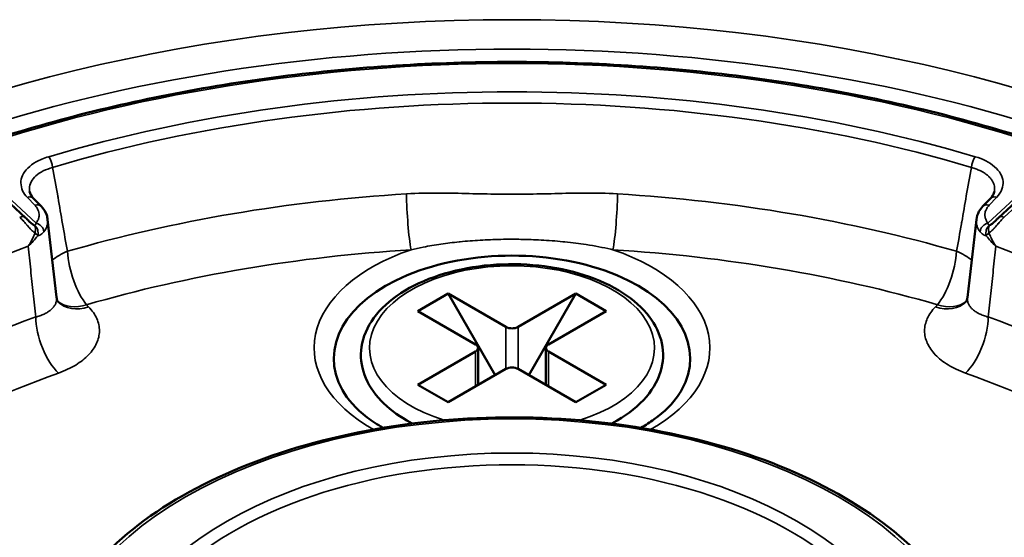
# Model space of a CAD drawing. Header units: millimetres. Extents: x 50 to 3176, y 50 to 2109.
# Tile 358 of 656: x 390 to 413, y 1809 to 1821. Entities that reach past the tile are written whole.
import ezdxf

# ---------------------------------------------------------------- set-up
doc = ezdxf.new("R2010")
doc.units = ezdxf.units.MM
doc.header["$LTSCALE"] = 10
doc.layers.add('Visible (ISO)', color=7, linetype='Continuous', lineweight=50)
doc.layers.add('Visible Narrow (ISO)', color=7, linetype='Continuous', lineweight=35)

msp = doc.modelspace()

# ---------------------------------------------------------------- linework, layer by layer
at = {"layer": 'Visible (ISO)'}
for p, q in [((388.9701, 1817.9483), (390.494, 1816.5306)), ((413.1449, 1816.5306), (414.6688, 1817.9483)), ((390.6802, 1816.9824), (390.8563, 1816.7989)), ((412.7825, 1816.7989), (412.9587, 1816.9824)), ((391.2154, 1814.6778), (391.009, 1816.4903)), ((412.6299, 1816.4903), (412.4234, 1814.6777)), ((400.3345, 1814.7639), (399.6274, 1814.3556)), ((400.3345, 1814.7639), (401.678, 1813.9882)), ((401.4305, 1812.8655), (400.3345, 1814.7639)), ((401.9608, 1813.9882), (403.3043, 1814.7639)), ((403.3043, 1814.7639), (402.2083, 1812.8655)), ((403.3043, 1814.7639), (404.0115, 1814.3556)), ((399.6274, 1814.3556), (400.9709, 1813.58)), ((402.668, 1813.58), (404.0115, 1814.3556)), ((401.0295, 1813.4983), (401.0295, 1812.634)), ((402.6094, 1813.4983), (402.6094, 1812.634)), ((399.6274, 1812.641), (400.9709, 1813.4167)), ((402.668, 1813.4167), (404.0115, 1812.641)), ((400.3345, 1812.2327), (401.678, 1813.0084)), ((401.9608, 1813.0084), (403.3043, 1812.2327)), ((399.6274, 1812.641), (400.3345, 1812.2327)), ((404.0115, 1812.641), (403.3043, 1812.2327)), ((399.4976, 1811.7361), (399.3738, 1811.8076)), ((404.1412, 1811.7361), (404.265, 1811.8076))]:
    msp.add_line(p, q, dxfattribs=at)
for centre, major_axis, ratio, start_param, end_param in [((390.712, 1816.6604), (0.1443, 0.1385), 0.714124, 6.2830954, 6.2831699), ((412.9268, 1816.6604), (-0.1443, 0.1385), 0.714124, 6.2831698, 6.2832356), ((401.8194, 1813.2534), (4.15, 0), 0.5773503, 5.9694574, 9.7385058), ((401.8194, 1814.0699), (-0.2, 0), 0.5773503, 0.7853982, 2.3561945), ((400.8295, 1813.4983), (0.2, 0), 0.5773503, 5.4977871, 7.0685835), ((402.8094, 1813.4983), (-0.2, 0), 0.5773503, 5.4977871, 7.0685835), ((401.8194, 1812.9268), (0.2, 0), 0.5773503, 0.7853982, 2.3561945)]:
    msp.add_ellipse(centre, major_axis=major_axis, ratio=ratio, start_param=start_param, end_param=end_param, dxfattribs=at)
for points, knots in [([(414.726, 1818.0712), (413.1788, 1818.6156), (411.5291, 1819.0615), (408.1026, 1819.7356), (406.3259, 1819.9638), (402.7293, 1820.192), (400.9096, 1820.192), (397.313, 1819.9638), (395.5363, 1819.7356), (392.1097, 1819.0615), (390.4601, 1818.6156), (388.9128, 1818.0712)], [0.2380533, 0.2380533, 0.2380533, 0.2380533, 0.4569913, 0.4569913, 0.6759292, 0.6759292, 0.8948671, 0.8948671, 1.1138051, 1.1138051, 1.332743, 1.332743, 1.332743, 1.332743]), ([(412.9587, 1816.9824), (413.0011, 1817.0265), (413.0276, 1817.0704), (413.0455, 1817.1213), (413.0486, 1817.1335), (413.0506, 1817.1454)], [0, 0, 0, 0, 0.031888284, 0.031888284, 0.042394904, 0.042394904, 0.042394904, 0.042394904]), ([(390.8563, 1816.7989), (390.9145, 1816.7383), (390.9601, 1816.6673), (390.9973, 1816.5581), (391.005, 1816.5242), (391.0089, 1816.4899)], [0, 0, 0, 0, 0.030994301, 0.030994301, 0.044286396, 0.044286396, 0.044286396, 0.044286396]), ([(412.6299, 1816.4899), (412.6373, 1816.5547), (412.6586, 1816.6185), (412.7154, 1816.7201), (412.7465, 1816.7613), (412.7825, 1816.7989)], [0, 0, 0, 0, 0.025117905, 0.025117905, 0.044324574, 0.044324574, 0.044324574, 0.044324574]), ([(390.494, 1816.5306), (390.5181, 1816.5082), (390.5448, 1816.4812), (390.5823, 1816.4448), (390.591, 1816.4366), (390.5999, 1816.4284)], [0, 0, 0, 0, 0.01275351, 0.01275351, 0.016426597, 0.016426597, 0.016426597, 0.016426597]), ([(413.0389, 1816.4284), (413.0535, 1816.4416), (413.0673, 1816.4552), (413.0968, 1816.4842), (413.1124, 1816.4997), (413.1332, 1816.5196), (413.1391, 1816.5252), (413.1449, 1816.5306)], [0, 0, 0, 0, 0.005960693, 0.005960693, 0.013417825, 0.013417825, 0.016476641, 0.016476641, 0.016476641, 0.016476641]), ([(390.5999, 1816.4284), (390.6003, 1816.4281), (390.6006, 1816.4278), (390.6009, 1816.4275), (390.6026, 1816.426), (390.6042, 1816.4245), (390.6059, 1816.423), (390.6108, 1816.4185), (390.6157, 1816.4142), (390.6207, 1816.4099), (390.6223, 1816.4086), (390.6238, 1816.4073), (390.6254, 1816.4059), (390.6301, 1816.4019), (390.635, 1816.398), (390.6399, 1816.3941), (390.6428, 1816.3917), (390.6458, 1816.3894), (390.6489, 1816.3872), (390.6496, 1816.3866), (390.6504, 1816.386), (390.6512, 1816.3855), (390.6574, 1816.3809), (390.6639, 1816.3764), (390.6707, 1816.3721), (390.6771, 1816.3681), (390.6838, 1816.3642), (390.6908, 1816.3607), (390.6956, 1816.3582), (390.7005, 1816.3559), (390.7056, 1816.3537)], [0.46639418, 0.46639418, 0.46639418, 0.46639418, 0.47201322, 0.47201322, 0.47201322, 0.5, 0.5, 0.5, 0.58416484, 0.58416484, 0.58416484, 0.61071, 0.61071, 0.61071, 0.69058377, 0.69058377, 0.69058377, 0.7380618, 0.7380618, 0.7380618, 0.75, 0.75, 0.75, 0.84591907, 0.84591907, 0.84591907, 0.93679911, 0.93679911, 0.93679911, 0.9999999, 0.9999999, 0.9999999, 0.9999999]), ([(412.9332, 1816.3537), (412.9372, 1816.3554), (412.9411, 1816.3572), (412.9449, 1816.3591), (412.9522, 1816.3627), (412.9592, 1816.3666), (412.966, 1816.3708), (412.9731, 1816.3752), (412.9798, 1816.3798), (412.9863, 1816.3844), (412.992, 1816.3886), (412.9975, 1816.3928), (413.0028, 1816.3971), (413.0043, 1816.3983), (413.0058, 1816.3996), (413.0073, 1816.4008), (413.0122, 1816.4048), (413.017, 1816.4089), (413.0218, 1816.4131), (413.0244, 1816.4153), (413.027, 1816.4176), (413.0296, 1816.42), (413.0309, 1816.4211), (413.0321, 1816.4222), (413.0333, 1816.4233), (413.0352, 1816.425), (413.037, 1816.4267), (413.0389, 1816.4284)], [0, 0, 0, 0, 0.04856509, 0.04856509, 0.04856509, 0.14197964, 0.14197964, 0.14197964, 0.24026193, 0.24026193, 0.24026193, 0.32725671, 0.32725671, 0.32725671, 0.35221533, 0.35221533, 0.35221533, 0.43387551, 0.43387551, 0.43387551, 0.47880262, 0.47880262, 0.47880262, 0.5, 0.5, 0.5, 0.53175533, 0.53175533, 0.53175533, 0.53175533]), ([(404.265, 1811.8076), (404.5392, 1811.9659), (404.7722, 1812.1527), (405.1234, 1812.5663), (405.2445, 1812.7926), (405.3521, 1813.2468), (405.3478, 1813.4721), (405.2289, 1813.905), (405.1148, 1814.1119), (404.7852, 1814.5041), (404.5618, 1814.6866), (404.0286, 1815.0031), (403.716, 1815.1354), (403.0388, 1815.3338), (402.6744, 1815.4), (401.9305, 1815.4609), (401.5513, 1815.4559), (400.814, 1815.3756), (400.456, 1815.3003), (399.7953, 1815.0849), (399.4928, 1814.9446), (398.9748, 1814.609), (398.7592, 1814.4135), (398.4486, 1813.9877), (398.3496, 1813.7582), (398.2844, 1813.3044), (398.3088, 1813.0824), (398.4643, 1812.6557), (398.5975, 1812.4518), (398.9387, 1812.0963), (399.1415, 1811.9417), (399.3738, 1811.8076)], [0, 0, 0, 0, 0.329597, 0.329597, 0.649587, 0.649587, 0.9426678, 0.9426678, 1.2372717, 1.2372717, 1.5570047, 1.5570047, 1.8865374, 1.8865374, 2.2152628, 2.2152628, 2.5427006, 2.5427006, 2.8702425, 2.8702425, 3.1992011, 3.1992011, 3.5284079, 3.5284079, 3.8442796, 3.8442796, 4.1343872, 4.1343872, 4.4330871, 4.4330871, 4.712389, 4.712389, 4.712389, 4.712389]), ([(391.2154, 1814.6778), (391.2196, 1814.6413), (391.2305, 1814.6086), (391.2447, 1814.5788), (391.2494, 1814.5725), (391.2494, 1814.5725)], [0, 0, 0, 0, 0.033955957, 0.033955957, 0.055109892, 0.055109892, 0.055109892, 0.055109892]), ([(412.3895, 1814.5724), (412.3895, 1814.5724), (412.3921, 1814.576), (412.4029, 1814.5958), (412.4139, 1814.6223), (412.4214, 1814.6623), (412.4225, 1814.67), (412.4234, 1814.6778)], [0.014339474, 0.014339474, 0.014339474, 0.014339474, 0.030249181, 0.030249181, 0.0622318, 0.0622318, 0.069496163, 0.069496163, 0.069496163, 0.069496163]), ([(397.872, 1812.5139), (397.9911, 1812.3019), (398.1843, 1812.0828), (398.5618, 1811.7955), (398.6848, 1811.7141), (398.819, 1811.6371)], [2.66992238, 2.66992238, 2.66992238, 2.66992238, 3.00530349, 3.00530349, 3.14438171, 3.14438171, 3.14438171, 3.14438171]), ([(404.8199, 1811.6371), (404.9304, 1811.7006), (405.0334, 1811.767), (405.376, 1812.0148), (405.5662, 1812.2086), (405.7219, 1812.4379), (405.7455, 1812.476), (405.7669, 1812.5139)], [4.70959993, 4.70959993, 4.70959993, 4.70959993, 4.82419097, 4.82419097, 5.12404548, 5.12404548, 5.18405926, 5.18405926, 5.18405926, 5.18405926]), ([(412.7697, 1805.5547), (412.7552, 1806.2293), (412.5583, 1806.9012), (411.8204, 1808.1815), (411.2719, 1808.7886), (409.8732, 1809.8779), (409.0176, 1810.3577), (407.092, 1811.1351), (406.022, 1811.4323), (403.7779, 1811.8151), (402.6042, 1811.9009), (400.2702, 1811.8534), (399.1103, 1811.7203), (396.9191, 1811.2477), (395.8883, 1810.9082), (394.0587, 1810.0539), (393.2604, 1809.539), (391.9824, 1808.3819), (391.5015, 1807.7398), (390.9947, 1806.5727), (390.8801, 1806.0643), (390.8692, 1805.5547)], [5.5101301, 5.5101301, 5.5101301, 5.5101301, 5.8189739, 5.8189739, 6.1357224, 6.1357224, 6.4583492, 6.4583492, 6.7813303, 6.7813303, 7.1037921, 7.1037921, 7.4260738, 7.4260738, 7.7486318, 7.7486318, 8.0717032, 8.0717032, 8.3937319, 8.3937319, 8.6270369, 8.6270369, 8.6270369, 8.6270369])]:
    msp.add_open_spline(points, degree=3, knots=knots, dxfattribs=at)
msp.add_open_spline([(390.5882, 1817.1453), (390.5963, 1817.0977), (390.6239, 1817.041), (390.6802, 1816.9824)], degree=3, dxfattribs=at)
at = {"layer": 'Visible Narrow (ISO)'}
for p, q in [((390.7395, 1816.4084), (388.9792, 1818.0459)), ((414.6596, 1818.0459), (412.8994, 1816.4084)), ((413.2811, 1816.5475), (414.805, 1817.9651)), ((390.5359, 1817.0072), (390.7121, 1816.8237)), ((412.9268, 1816.8237), (413.103, 1817.0072)), ((391.9634, 1814.4566), (391.9164, 1814.5055)), ((411.7223, 1814.5055), (411.6754, 1814.4566)), ((401.678, 1813.0084), (401.678, 1813.9882)), ((401.9608, 1813.9882), (401.9608, 1813.0084)), ((400.9709, 1812.6002), (400.9709, 1813.4167)), ((402.668, 1813.4167), (402.668, 1812.6002))]:
    msp.add_line(p, q, dxfattribs=at)
for centre, major_axis in [((401.8194, 1806.0454), (26.1573, 0)), ((401.8194, 1805.6372), (10.7511, 0)), ((401.8194, 1805.6372), (9.3757, 0))]:
    msp.add_ellipse(centre, major_axis=major_axis, ratio=0.5773503, dxfattribs=at)
for centre, major_axis, ratio, start_param, end_param in [((401.8194, 1805.6478), (25.6575, 0), 0.5773503, 6.264668, 9.4432953), ((401.8194, 1805.8821), (24.6727, 0), 0.5773503, 1.0234515, 2.1181411), ((401.8194, 1805.8821), (-23.5269, 0), 0.5773503, 4.2360911, 5.1886869), ((401.8194, 1805.7359), (-23.328, 0), 0.5773503, 4.2360911, 5.1886869), ((391.0325, 1817.7902), (0.0571, -0.1917), 0.3743574, 1.0034236, 2.4695002), ((412.6063, 1817.7902), (0.0571, 0.1917), 0.3743574, 0.6720925, 2.1381691), ((390.5359, 1816.8439), (0.1443, 0.1385), 0.714124, 0, 0.9697687), ((401.8194, 1803.8372), (23.0836, 0), 0.5773503, 1.6774141, 2.0356824), ((399.4688, 1816.6032), (-0.0617, 0.9981), 0.0868882, 1.0573494, 2.5234257), ((404.1701, 1816.6032), (-0.0617, -0.9981), 0.0868884, 0.6181667, 2.0842432), ((401.8194, 1803.8372), (23.0836, 0), 0.5773503, 1.1059089, 1.4641783), ((413.103, 1816.8439), (-0.1443, 0.1385), 0.714124, 5.3134164, 6.2831853), ((390.712, 1816.6604), (0.1443, 0.1385), 0.714124, 0, 0.9697558), ((412.9268, 1816.6604), (-0.1443, 0.1385), 0.714124, 5.3134292, 6.2831853), ((390.3578, 1816.3842), (0.1362, 0.1464), 0.6937466, 6.2831765, 7.2132048), ((413.2811, 1816.3842), (-0.1362, 0.1464), 0.6937466, 5.3531656, 6.2832005), ((390.6227, 1816.1815), (0.0584, 0.1913), 0.4428928, 4.8328499, 5.9493161), ((390.6227, 1816.1815), (-0.001, 0.2), 0.8188027, 4.3599064, 5.7459133), ((390.7395, 1816.2451), (-0.1569, 0.124), 0.7428371, 3.7297387, 5.243298), ((412.8994, 1816.2451), (0.1569, 0.124), 0.7427556, 1.0399084, 2.5534739), ((413.0161, 1816.1815), (0.001, 0.2), 0.818803, 0.5372797, 1.9232779), ((413.0161, 1816.1815), (-0.0584, 0.1913), 0.4429388, 0.3338821, 1.4503671), ((390.6227, 1816.1815), (-0.1659, 0.1118), 0.2638272, 3.7342553, 4.3168044), ((413.0161, 1816.1815), (-0.1659, -0.1118), 0.2638182, 5.1080363, 5.6905326), ((401.8194, 1805.6372), (-21, 0), 0.5773503, 5.2786085, 5.7169664), ((401.8194, 1803.106), (22.0891, 0), 0.5773503, 1.6774141, 2.0356909), ((401.8194, 1813.4983), (-4.6083, 0), 0.5773503, 5.2476791, 7.0786004), ((401.8194, 1803.106), (22.0891, 0), 0.5773503, 1.1059134, 1.4641784), ((401.8194, 1813.4983), (4.6083, 0), 0.5773503, 5.4877702, 7.3186908), ((401.8194, 1805.6372), (-21, 0), 0.5773503, 3.7078122, 4.1461701), ((391.9165, 1815.3219), (0.9855, 0.1695), 0.5349201, 1.9464774, 2.4196912), ((391.9162, 1815.3221), (0.2781, -0.9605), 0.3660592, 4.1478343, 5.6141971), ((411.7223, 1815.322), (0.2784, 0.9605), 0.3660328, 3.8111515, 5.2772953), ((411.7224, 1815.3219), (0.9855, -0.1695), 0.53492, 0.7218096, 1.1951298), ((401.8194, 1813.4983), (3.3172, 0), 0.5773503, 5.2088183, 10.499145), ((401.8194, 1801.1357), (25.5128, 0), 0.5773503, 2.0211612, 2.021179), ((391.9165, 1815.3219), (-0.7213, -0.6926), 0.7141714, 0.0868743, 0.9697914), ((391.9634, 1815.273), (-0.7214, -0.6926), 0.714124, 0.0111515, 0.9698578), ((411.6755, 1815.2731), (0.7214, -0.6926), 0.714124, 5.3133065, 6.2719183), ((411.7224, 1815.3219), (0.7214, -0.6926), 0.714124, 5.3131986, 6.1962302), ((401.8201, 1801.1366), (25.5111, 0), 0.5773503, 1.1453245, 1.1453275), ((401.8194, 1801.1357), (25.5128, 0), 0.5773503, 1.1204135, 1.1204321), ((401.8194, 1803.9225), (21, 0), 0.5773503, 2.1269688, 2.5853427), ((391.2606, 1813.7292), (-0.3378, 0.9412), 0.4310608, 0.8764947, 2.4472911), ((412.3782, 1813.7292), (-0.3378, -0.9412), 0.4310609, 0.6942724, 2.2650995), ((401.8194, 1803.9225), (21, 0), 0.5773503, 0.556246, 1.0146236), ((401.8194, 1800.7382), (25.0129, 0), 0.5773503, 2.0263428, 2.0263564), ((401.8194, 1800.7382), (25.0129, 0), 0.5773503, 1.1152361, 1.1152505), ((401.8194, 1803.106), (20, 0), 0.5773503, 2.1269688, 2.5854177), ((401.8194, 1803.106), (20, 0), 0.5773503, 0.5561748, 1.0146237), ((401.8194, 1813.2195), (-3.4586, 0), 0.5773503, 0.7853982, 0.8368806), ((401.8194, 1813.2195), (-3.4586, 0), 0.5773503, 2.3047121, 2.3561945), ((401.8194, 1805.4796), (9.1758, 0), 0.5773503, 6.2584901, 9.4494732)]:
    msp.add_ellipse(centre, major_axis=major_axis, ratio=ratio, start_param=start_param, end_param=end_param, dxfattribs=at)
for points in [[(391.0325, 1817.9535), (390.9208, 1817.9177), (390.727, 1817.8374), (390.539, 1817.6947), (390.4102, 1817.5197), (390.3723, 1817.3444), (390.4158, 1817.1567), (390.4881, 1817.0549), (390.5359, 1817.0072)], [(413.103, 1817.0072), (413.1603, 1817.0708), (413.2432, 1817.1966), (413.2653, 1817.3787), (413.2064, 1817.562), (413.0682, 1817.7248), (412.8528, 1817.8661), (412.6931, 1817.9287), (412.6063, 1817.9535)], [(390.5541, 1815.8693), (390.6379, 1815.9444), (390.713, 1816.0275), (390.7767, 1816.1132)], [(412.8621, 1816.1132), (412.9258, 1816.0275), (413.0009, 1815.9444), (413.0847, 1815.8694)], [(390.5541, 1815.8693), (390.5738, 1815.6862), (390.6135, 1815.3198), (390.6729, 1814.77), (390.713, 1814.4028), (390.7327, 1814.2195)]]:
    msp.add_open_spline(points, degree=3, dxfattribs=at)
for points, knots in [([(390.5882, 1817.1453), (390.5841, 1817.1692), (390.5793, 1817.2447), (390.614, 1817.3717), (390.7259, 1817.5112), (390.897, 1817.6266), (391.0443, 1817.6834), (391.1237, 1817.7053)], [0.25590502, 0.25590502, 0.25590502, 0.25590502, 0.33333333, 0.5, 0.66666667, 0.83333333, 1, 1, 1, 1]), ([(391.4705, 1815.7501), (391.4312, 1815.9622), (391.3923, 1816.1761), (391.3194, 1816.5941), (391.2852, 1816.798), (391.2473, 1817.0169), (391.2448, 1817.031), (391.2042, 1817.2641), (391.1643, 1817.484), (391.1237, 1817.7053)], [0, 0, 0, 0, 0.3333333, 0.3333333, 0.64521, 0.64521, 0.6666667, 0.6666667, 1, 1, 1, 1]), ([(412.5151, 1817.7053), (412.4745, 1817.4837), (412.4346, 1817.2636), (412.3607, 1816.8398), (412.3266, 1816.636), (412.2891, 1816.4198), (412.2866, 1816.4056), (412.2465, 1816.1756), (412.2076, 1815.962), (412.1683, 1815.7501)], [0, 0, 0, 0, 0.33333333, 0.33333333, 0.64478796, 0.64478796, 0.66666667, 0.66666667, 0.99989973, 0.99989973, 0.99989973, 0.99989973]), ([(412.5151, 1817.7053), (412.5511, 1817.6954), (412.5858, 1817.6841), (412.6525, 1817.6593), (412.6844, 1817.6456), (412.7211, 1817.6278), (412.7274, 1817.6247), (412.7706, 1817.6026), (412.8048, 1817.5821), (412.8602, 1817.5434), (412.8825, 1817.5257), (412.9225, 1817.4897), (412.9404, 1817.4714), (412.9726, 1817.4335), (412.9868, 1817.414), (413.0041, 1817.3858), (413.0089, 1817.3775), (413.0251, 1817.3465), (413.0346, 1817.3233), (413.0484, 1817.2762), (413.0527, 1817.2524), (413.0548, 1817.2248), (413.0551, 1817.221), (413.0562, 1817.1933), (413.0547, 1817.1693), (413.0506, 1817.1454)], [0, 0, 0, 0, 0.07527411, 0.07527411, 0.15065133, 0.15065133, 0.16666667, 0.16666667, 0.26100422, 0.26100422, 0.33333333, 0.33333333, 0.40249002, 0.40249002, 0.47160811, 0.47160811, 0.5, 0.5, 0.57721459, 0.57721459, 0.65452959, 0.65452959, 0.66666667, 0.66666667, 0.74409693, 0.74409693, 0.74409693, 0.74409693]), ([(399.363, 1817.0888), (399.6245, 1817.105), (400.1309, 1817.1122), (400.8287, 1817.095), (401.4937, 1817.0792), (402.1461, 1817.0792), (402.8101, 1817.095), (403.5071, 1817.1122), (404.014, 1817.105), (404.2759, 1817.0888)], [0.00000015, 0.00000015, 0.00000015, 0.00000015, 0.14285714, 0.28571429, 0.42857143, 0.57142857, 0.71428571, 0.85714286, 0.99999947, 0.99999947, 0.99999947, 0.99999947]), ([(390.7395, 1816.4084), (390.7489, 1816.4209), (390.7574, 1816.4334), (390.765, 1816.446), (390.7727, 1816.4589), (390.7794, 1816.4718), (390.7852, 1816.4848), (390.79, 1816.4957), (390.7942, 1816.5066), (390.7976, 1816.5176), (390.8007, 1816.5273), (390.8031, 1816.537), (390.8051, 1816.5468), (390.8082, 1816.5628), (390.8099, 1816.5788), (390.8102, 1816.595), (390.8104, 1816.603), (390.8102, 1816.611), (390.8096, 1816.619), (390.8085, 1816.6351), (390.806, 1816.6512), (390.802, 1816.667), (390.8002, 1816.6746), (390.798, 1816.6822), (390.7955, 1816.6897), (390.7921, 1816.6997), (390.7882, 1816.7095), (390.7838, 1816.7192), (390.7779, 1816.7321), (390.771, 1816.7448), (390.7632, 1816.7574), (390.7555, 1816.7697), (390.7469, 1816.782), (390.7374, 1816.7941), (390.7296, 1816.804), (390.7211, 1816.8139), (390.7121, 1816.8237)], [0, 0, 0, 0, 0.0918282, 0.0918282, 0.0918282, 0.1857274, 0.1857274, 0.1857274, 0.264303, 0.264303, 0.264303, 0.3333333, 0.3333333, 0.3333333, 0.445358, 0.445358, 0.445358, 0.5010803, 0.5010803, 0.5010803, 0.6129773, 0.6129773, 0.6129773, 0.6666667, 0.6666667, 0.6666667, 0.7378268, 0.7378268, 0.7378268, 0.8318645, 0.8318645, 0.8318645, 0.9243602, 0.9243602, 0.9243602, 1, 1, 1, 1]), ([(412.9268, 1816.8237), (412.9157, 1816.8118), (412.9057, 1816.7998), (412.8965, 1816.7877), (412.8872, 1816.7754), (412.8788, 1816.7629), (412.8714, 1816.7503), (412.8652, 1816.7399), (412.8598, 1816.7295), (412.8549, 1816.7189), (412.8505, 1816.7093), (412.8467, 1816.6996), (412.8434, 1816.6898), (412.8382, 1816.6741), (412.8343, 1816.6582), (412.8318, 1816.6422), (412.8307, 1816.6347), (412.8298, 1816.6271), (412.8293, 1816.6195), (412.8281, 1816.6034), (412.8284, 1816.5872), (412.8301, 1816.5712), (412.831, 1816.5631), (412.8322, 1816.555), (412.8338, 1816.5469), (412.8357, 1816.5371), (412.8382, 1816.5275), (412.8412, 1816.5178), (412.8453, 1816.5047), (412.8504, 1816.4916), (412.8565, 1816.4786), (412.8625, 1816.4658), (412.8694, 1816.4531), (412.8773, 1816.4404), (412.884, 1816.4297), (412.8913, 1816.419), (412.8994, 1816.4084)], [0, 0, 0, 0, 0.0919137, 0.0919137, 0.0919137, 0.1857899, 0.1857899, 0.1857899, 0.2630171, 0.2630171, 0.2630171, 0.3333333, 0.3333333, 0.3333333, 0.4451861, 0.4451861, 0.4451861, 0.497937, 0.497937, 0.497937, 0.6099206, 0.6099206, 0.6099206, 0.6666667, 0.6666667, 0.6666667, 0.7353289, 0.7353289, 0.7353289, 0.8293789, 0.8293789, 0.8293789, 0.9217845, 0.9217845, 0.9217845, 1, 1, 1, 1]), ([(390.3578, 1816.5475), (390.3699, 1816.5362), (390.3826, 1816.5238), (390.4074, 1816.4983), (390.4194, 1816.4853), (390.4333, 1816.4701), (390.4349, 1816.4682), (390.4366, 1816.4663), (390.4476, 1816.4542), (390.4585, 1816.4417), (390.4725, 1816.4255), (390.4755, 1816.422), (390.4891, 1816.4062), (390.4998, 1816.3935), (390.5145, 1816.3762), (390.5184, 1816.3716), (390.5236, 1816.3655), (390.525, 1816.3638), (390.5382, 1816.3484), (390.55, 1816.3346), (390.5632, 1816.3195), (390.5646, 1816.3178), (390.5777, 1816.303), (390.5893, 1816.2901), (390.6035, 1816.2749), (390.6061, 1816.2722), (390.6123, 1816.2657), (390.6158, 1816.262), (390.6292, 1816.2484), (390.6391, 1816.2388), (390.6587, 1816.2208), (390.6684, 1816.2124), (390.6809, 1816.2024), (390.6836, 1816.2003), (390.6954, 1816.1912), (390.7045, 1816.1848), (390.7138, 1816.1788)], [0, 0, 0, 0, 0.1241229, 0.1241229, 0.2351601, 0.2351601, 0.2471614, 0.25, 0.25, 0.3436002, 0.3436002, 0.368609, 0.368609, 0.4572448, 0.4572448, 0.4886951, 0.4886951, 0.5, 0.5, 0.5954209, 0.5954209, 0.6069401, 0.6069401, 0.7004957, 0.7004957, 0.7213085, 0.7213085, 0.75, 0.75, 0.8295703, 0.8295703, 0.9073347, 0.9073347, 0.9287139, 0.9287139, 1, 1, 1, 1]), ([(391.009, 1816.4899), (391.0096, 1816.4846), (391.0142, 1816.4338), (391.0013, 1816.337), (390.9534, 1816.2486), (390.9211, 1816.2066)], [0.47073768, 0.47073768, 0.47073768, 0.47073768, 0.5, 0.75, 1, 1, 1, 1]), ([(412.7177, 1816.2066), (412.6854, 1816.2486), (412.6376, 1816.337), (412.6247, 1816.434), (412.6293, 1816.4847), (412.6299, 1816.4899)], [0.00007725, 0.00007725, 0.00007725, 0.00007725, 0.25, 0.5, 0.52872981, 0.52872981, 0.52872981, 0.52872981]), ([(412.925, 1816.1788), (412.9323, 1816.1835), (412.9395, 1816.1884), (412.9566, 1816.2011), (412.9664, 1816.209), (412.9793, 1816.2202), (412.9826, 1816.2231), (412.9956, 1816.2349), (413.0053, 1816.2442), (413.0165, 1816.2554), (413.0181, 1816.2571), (413.0209, 1816.26), (413.0222, 1816.2612), (413.0347, 1816.2741), (413.046, 1816.2863), (413.0586, 1816.3003), (413.0601, 1816.302), (413.0727, 1816.316), (413.0837, 1816.3287), (413.097, 1816.3442), (413.0994, 1816.347), (413.1044, 1816.3527), (413.1069, 1816.3557), (413.12, 1816.3711), (413.1305, 1816.3834), (413.1419, 1816.3969), (413.1429, 1816.398), (413.1548, 1816.412), (413.1657, 1816.4248), (413.1803, 1816.4415), (413.184, 1816.4457), (413.1907, 1816.4534), (413.1938, 1816.4569), (413.2092, 1816.4741), (413.2213, 1816.4874), (413.2456, 1816.513), (413.2576, 1816.5252), (413.2734, 1816.5403), (413.2772, 1816.5439), (413.2811, 1816.5475)], [0, 0, 0, 0, 0.05463668, 0.05463668, 0.13190674, 0.13190674, 0.15780911, 0.15780911, 0.23664716, 0.23664716, 0.25, 0.25, 0.25997844, 0.25997844, 0.35327434, 0.35327434, 0.36578768, 0.36578768, 0.45824115, 0.45824115, 0.47832174, 0.47832174, 0.5, 0.5, 0.58916946, 0.58916946, 0.59765145, 0.59765145, 0.69124956, 0.69124956, 0.72319143, 0.72319143, 0.75, 0.75, 0.85657229, 0.85657229, 0.96450125, 0.96450125, 1, 1, 1, 1]), ([(390.7056, 1816.3537), (390.7057, 1816.3537), (390.7057, 1816.3537), (390.7098, 1816.355), (390.7138, 1816.3573), (390.7179, 1816.3608), (390.7182, 1816.3611), (390.7192, 1816.362), (390.7199, 1816.3627), (390.7232, 1816.3662), (390.7257, 1816.3695), (390.7295, 1816.376), (390.7309, 1816.3788), (390.7331, 1816.384), (390.734, 1816.3863), (390.7367, 1816.3946), (390.7383, 1816.4012), (390.7395, 1816.4084)], [0, 0, 0, 0, 0.0000121, 0.0000121, 0.2595526, 0.2595526, 0.2856244, 0.2856244, 0.3333333, 0.3333333, 0.5314505, 0.5314505, 0.6666667, 0.6666667, 0.7613455, 0.7613455, 1, 1, 1, 1]), ([(412.8994, 1816.4084), (412.9006, 1816.401), (412.9022, 1816.3942), (412.905, 1816.386), (412.9058, 1816.3839), (412.9081, 1816.3783), (412.9098, 1816.3751), (412.9137, 1816.3688), (412.9159, 1816.3659), (412.9193, 1816.3623), (412.9203, 1816.3613), (412.925, 1816.3573), (412.929, 1816.355), (412.9332, 1816.3537)], [0, 0, 0, 0, 0.2456016, 0.2456016, 0.33333333, 0.33333333, 0.49097478, 0.49097478, 0.66666667, 0.66666667, 0.74070659, 0.74070659, 0.99999951, 0.99999951, 0.99999951, 0.99999951]), ([(390.7138, 1816.1788), (390.7057, 1816.1568), (390.697, 1816.1349), (390.6878, 1816.1133), (390.6819, 1816.0994), (390.6758, 1816.0856), (390.6695, 1816.0721), (390.6621, 1816.0561), (390.6545, 1816.0404), (390.6465, 1816.0248), (390.6386, 1816.0092), (390.6304, 1815.9937), (390.6217, 1815.9782), (390.6203, 1815.9756), (390.6188, 1815.973), (390.6174, 1815.9704), (390.6059, 1815.9501), (390.5937, 1815.9298), (390.5808, 1815.9095), (390.5722, 1815.896), (390.5633, 1815.8826), (390.5541, 1815.8693)], [0, 0, 0, 0, 0.20272016, 0.20272016, 0.20272016, 0.33333333, 0.33333333, 0.33333333, 0.48728663, 0.48728663, 0.48728663, 0.64107116, 0.64107116, 0.64107116, 0.66666667, 0.66666667, 0.66666667, 0.86696663, 0.86696663, 0.86696663, 0.99999952, 0.99999952, 0.99999952, 0.99999952]), ([(390.9211, 1816.2066), (390.9065, 1816.1878), (390.875, 1816.1559), (390.83, 1816.1277), (390.7949, 1816.1165), (390.7768, 1816.1132)], [0, 0, 0, 0, 0.33333333, 0.66666667, 0.99980189, 0.99980189, 0.99980189, 0.99980189]), ([(399.4688, 1815.7867), (399.5615, 1815.8084), (399.6562, 1815.8286), (399.7529, 1815.8474), (399.8869, 1815.8734), (400.0247, 1815.8967), (400.1658, 1815.9172), (400.3033, 1815.9372), (400.444, 1815.9546), (400.5873, 1815.9693), (400.595, 1815.9701), (400.6026, 1815.9709), (400.6103, 1815.9716), (400.7639, 1815.9871), (400.9205, 1815.9995), (401.0791, 1816.0089), (401.2369, 1816.0183), (401.3966, 1816.0247), (401.557, 1816.028), (401.6443, 1816.0298), (401.7319, 1816.0307), (401.8194, 1816.0307), (401.889, 1816.0307), (401.9586, 1816.0301), (402.0282, 1816.029), (402.1856, 1816.0264), (402.3426, 1816.0209), (402.4978, 1816.0125), (402.6679, 1816.0032), (402.8359, 1815.9905), (403.0005, 1815.9744), (403.0175, 1815.9728), (403.0344, 1815.9711), (403.0514, 1815.9693), (403.2207, 1815.952), (403.3863, 1815.9309), (403.5474, 1815.9061), (403.7466, 1815.8755), (403.9388, 1815.8393), (404.1232, 1815.7975), (404.1389, 1815.794), (404.1545, 1815.7904), (404.1701, 1815.7867)], [0, 0, 0, 0, 0.0668998, 0.0668998, 0.0668998, 0.1596331, 0.1596331, 0.1596331, 0.25, 0.25, 0.25, 0.2548159, 0.2548159, 0.2548159, 0.3514606, 0.3514606, 0.3514606, 0.4476345, 0.4476345, 0.4476345, 0.5, 0.5, 0.5, 0.5416735, 0.5416735, 0.5416735, 0.6359961, 0.6359961, 0.6359961, 0.7393298, 0.7393298, 0.7393298, 0.75, 0.75, 0.75, 0.8567414, 0.8567414, 0.8567414, 0.9887677, 0.9887677, 0.9887677, 1, 1, 1, 1]), ([(412.8621, 1816.1133), (412.845, 1816.116), (412.811, 1816.1265), (412.7618, 1816.1575), (412.7317, 1816.1885), (412.7178, 1816.2066)], [0.00033868, 0.00033868, 0.00033868, 0.00033868, 0.33333333, 0.66666667, 1, 1, 1, 1]), ([(413.0848, 1815.8693), (413.0623, 1815.9018), (413.0414, 1815.9353), (413.0221, 1815.9694), (413.0041, 1816.0012), (412.9874, 1816.0335), (412.9721, 1816.0661), (412.971, 1816.0684), (412.97, 1816.0708), (412.9689, 1816.0731), (412.9527, 1816.1081), (412.9381, 1816.1435), (412.925, 1816.1788)], [0.00000003, 0.00000003, 0.00000003, 0.00000003, 0.33333333, 0.33333333, 0.33333333, 0.64452872, 0.64452872, 0.64452872, 0.66666667, 0.66666667, 0.66666667, 1, 1, 1, 1]), ([(412.9061, 1814.2195), (412.9259, 1814.4032), (412.9661, 1814.771), (413.0255, 1815.3208), (413.0651, 1815.6866), (413.0848, 1815.8693)], [0, 0, 0, 0, 0.33333333, 0.66666667, 0.99998741, 0.99998741, 0.99998741, 0.99998741]), ([(391.2154, 1814.6778), (391.2176, 1814.6582), (391.2179, 1814.6387), (391.2151, 1814.609), (391.2136, 1814.5987), (391.2068, 1814.5654), (391.1991, 1814.5426), (391.178, 1814.4981), (391.1646, 1814.4764), (391.1436, 1814.4493), (391.1386, 1814.4431), (391.1071, 1814.4068), (391.0751, 1814.3784), (391.0168, 1814.3374), (390.9942, 1814.3235), (390.9415, 1814.2946), (390.9108, 1814.2801), (390.8455, 1814.2534), (390.8109, 1814.2414), (390.761, 1814.2266), (390.7472, 1814.2227), (390.7327, 1814.2195)], [0.2898215, 0.2898215, 0.2898215, 0.2898215, 0.36159949, 0.36159949, 0.4, 0.4, 0.48702228, 0.48702228, 0.57410841, 0.57410841, 0.6, 0.6, 0.72840576, 0.72840576, 0.8, 0.8, 0.88455032, 0.88455032, 0.96856174, 0.96856174, 0.99999657, 0.99999657, 0.99999657, 0.99999657]), ([(412.9061, 1814.2195), (412.8669, 1814.2291), (412.8296, 1814.2407), (412.7591, 1814.2667), (412.7258, 1814.281), (412.6695, 1814.3093), (412.6457, 1814.3228), (412.5969, 1814.3541), (412.5726, 1814.3723), (412.5291, 1814.4106), (412.5099, 1814.4307), (412.4789, 1814.4699), (412.4666, 1814.4888), (412.4448, 1814.5301), (412.4361, 1814.5526), (412.4245, 1814.5985), (412.4215, 1814.6218), (412.4216, 1814.6561), (412.4222, 1814.6669), (412.4234, 1814.6777)], [0.00000026, 0.00000026, 0.00000026, 0.00000026, 0.08889751, 0.08889751, 0.17781985, 0.17781985, 0.25, 0.25, 0.33689008, 0.33689008, 0.42369296, 0.42369296, 0.5, 0.5, 0.58651721, 0.58651721, 0.67297361, 0.67297361, 0.71254639, 0.71254639, 0.71254639, 0.71254639]), ([(391.2606, 1812.9127), (391.4109, 1812.9673), (391.6773, 1813.092), (391.9801, 1813.3311), (392.1688, 1813.6046), (392.2347, 1813.8922), (392.1721, 1814.1877), (392.047, 1814.3685), (391.9634, 1814.4566)], [0, 0, 0, 0, 0.16666667, 0.33333333, 0.5, 0.66666667, 0.83333333, 0.99999807, 0.99999807, 0.99999807, 0.99999807]), ([(411.6754, 1814.4566), (411.5927, 1814.3698), (411.4686, 1814.1911), (411.4042, 1813.8953), (411.4679, 1813.6095), (411.6557, 1813.334), (411.9581, 1813.0938), (412.2265, 1812.9679), (412.3782, 1812.9127)], [0.00000019, 0.00000019, 0.00000019, 0.00000019, 0.16666667, 0.33333333, 0.5, 0.66666667, 0.83333333, 1, 1, 1, 1])]:
    msp.add_open_spline(points, degree=3, knots=knots, dxfattribs=at)

doc.saveas('drawing.dxf')
